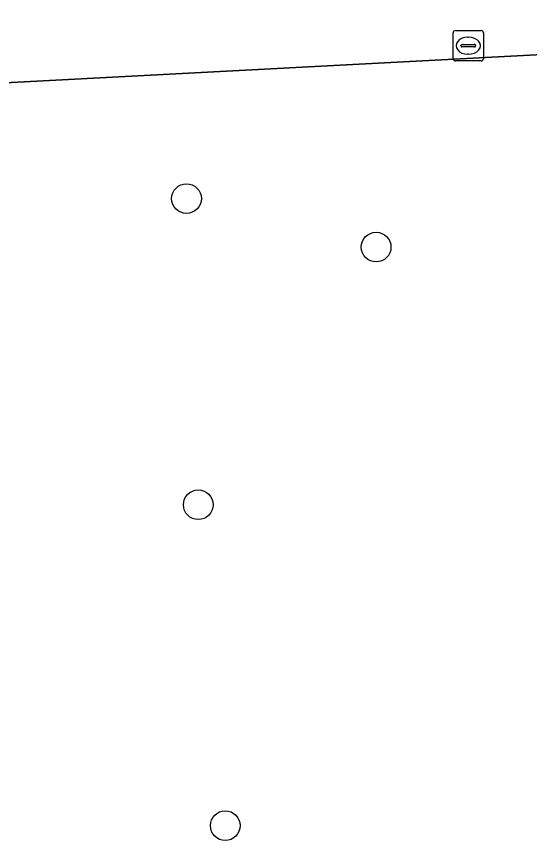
# Model space of a CAD drawing. Extents: x 161084 to 161928, y 385354 to 386522.
# Drawn here: x 161514.47 to 161531.37, y 385591.98 to 385619.11 of the extents above; entities that cross this region are included whole.
import ezdxf

# ---------------------------------------------------------------- set-up
doc = ezdxf.new("R2010")
doc.units = 0
for name, color, linetype in [('IMGEO_Boom', 7, 'Continuous'), ('IMGEO_Groenvoorziening', 7, 'Continuous'), ('IMGEO_Rioolput', 7, 'Continuous'), ('IMGEO_Voetpad_open', 7, 'Continuous')]:
    doc.layers.add(name, color=color, linetype=linetype)

msp = doc.modelspace()

# ---------------------------------------------------------------- linework, layer by layer
at = {"layer": 'IMGEO_Boom'}
for centre in [(161520.07, 385613.111), (161526.319, 385611.517), (161520.457, 385603.035), (161521.348, 385592.472)]:
    msp.add_circle(centre, 0.489, dxfattribs=at)
at = {"layer": 'IMGEO_Groenvoorziening'}
msp.add_lwpolyline([(161553.058, 385618.979), (161500.122, 385616.191)], dxfattribs=at)
at = {"layer": 'IMGEO_Rioolput'}
for p, q in [((161528.929, 385618.645), (161529.781, 385618.645)), ((161528.854, 385617.719), (161528.854, 385618.571)), ((161529.342, 385618.425), (161529.367, 385618.425)), ((161529.855, 385618.571), (161529.855, 385617.719)), ((161529.113, 385618.139), (161529.113, 385618.151)), ((161529.551, 385618.102), (161529.153, 385618.102)), ((161529.156, 385618.188), (161529.554, 385618.188)), ((161529.597, 385618.151), (161529.597, 385618.139)), ((161529.365, 385617.865), (161529.34, 385617.865)), ((161529.781, 385617.645), (161528.929, 385617.645))]:
    msp.add_line(p, q, dxfattribs=at)
for points in [[(161528.929, 385618.645), (161529.781, 385618.645)], [(161528.854, 385617.719), (161528.854, 385618.571)], [(161529.855, 385618.571), (161529.855, 385617.719)], [(161529.781, 385617.645), (161528.929, 385617.645)]]:
    msp.add_lwpolyline(points, dxfattribs=at)
for centre, radius, start, end in [((161528.931, 385618.569), 0.0765, 91.552, 178.448), ((161528.931, 385618.569), 0.0765, 91.552, 178.448), ((161529.779, 385618.569), 0.0765, 1.552, 88.448), ((161529.779, 385618.569), 0.0765, 1.552, 88.448), ((161529.153, 385618.148), 0.0403, 85.8775, 175.7526), ((161529.15, 385618.138), 0.0366, 178.938, 274.7102), ((161529.554, 385618.145), 0.043, 264.8664, 352.4533), ((161529.558, 385618.15), 0.0386, 1.7309, 96.639), ((161528.931, 385617.721), 0.0765, 181.552, 268.448), ((161528.931, 385617.721), 0.0765, 181.552, 268.448), ((161529.779, 385617.721), 0.0765, 271.552, 358.448), ((161529.779, 385617.721), 0.0765, 271.552, 358.448)]:
    msp.add_arc(centre, radius, start, end, dxfattribs=at)
for centre, major_axis, ratio, start_param, end_param in [((161529.341, 385618.145), (-0.387, 0.002), 0.722429, 4.712389, 7.853982), ((161529.366, 385618.145), (-0.39, 0.002), 0.717154, 1.570796, 4.712389)]:
    msp.add_ellipse(centre, major_axis=major_axis, ratio=ratio, start_param=start_param, end_param=end_param, dxfattribs=at)
at = {"layer": 'IMGEO_Voetpad_open'}
msp.add_lwpolyline([(161434.033, 385613.026), (161436.678, 385613.156), (161484.483, 385615.506), (161486.299, 385615.595), (161491.683, 385615.86), (161491.763, 385615.872), (161500.122, 385616.191), (161553.058, 385618.979), (161552.45, 385621.841), (161509.976, 385619.708), (161499.919, 385619.234)], dxfattribs=at)

doc.saveas('drawing.dxf')
